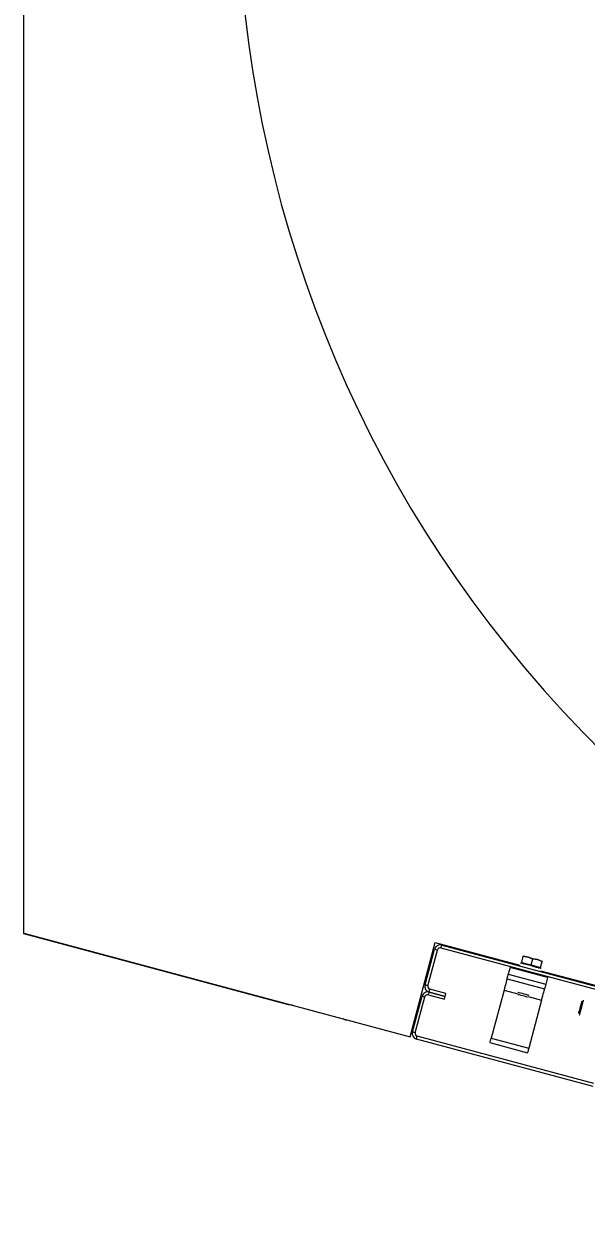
# Model space of a CAD drawing. Extents: x -264205 to -263659, y -1242401 to -1242060.
# Drawn here: x -263909.557 to -263909.282, y -1242123.373 to -1242122.794 of the extents above; entities that cross this region are included whole.
import ezdxf

# ---------------------------------------------------------------- set-up
doc = ezdxf.new("R2010")
doc.units = 0
doc.layers.add('SITUACIA_DSP_2D', color=7, linetype='Continuous')

msp = doc.modelspace()

# ---------------------------------------------------------------- linework, layer by layer
at = {"layer": 'SITUACIA_DSP_2D'}
for p, q in [((-263909.55658, -1242123.23853), (-263909.55658, -1242122.72437)), ((-263909.55658, -1242123.23853), (-263909.36791, -1242123.28908)), ((-263909.55658, -1242123.2388), (-263909.55658, -1242123.23853)), ((-263909.42719, -1242123.27347), (-263909.55658, -1242123.2388)), ((-263909.36791, -1242123.28908), (-263909.35557, -1242123.24302)), ((-263909.36057, -1242123.26378), (-263909.3559, -1242123.24634)), ((-263909.35919, -1242123.26415), (-263909.35452, -1242123.24671)), ((-263909.3559, -1242123.24634), (-263909.35452, -1242123.24671)), ((-263909.35557, -1242123.24302), (-263909.31421, -1242123.2541)), ((-263909.35278, -1242123.24571), (-263909.35241, -1242123.24433)), ((-263909.35278, -1242123.24571), (-263909.26652, -1242123.26882)), ((-263909.35241, -1242123.24433), (-263909.26615, -1242123.26744)), ((-263909.31392, -1242123.25307), (-263909.31393, -1242123.25306)), ((-263909.31366, -1242123.25314), (-263909.31392, -1242123.25307)), ((-263909.31307, -1242123.2533), (-263909.31366, -1242123.25314)), ((-263909.31335, -1242123.25273), (-263909.31256, -1242123.24978)), ((-263909.31335, -1242123.25273), (-263909.30876, -1242123.25396)), ((-263909.3122, -1242123.25353), (-263909.31307, -1242123.2533)), ((-263909.31256, -1242123.24978), (-263909.3125, -1242123.24956)), ((-263909.31017, -1242123.25017), (-263909.31256, -1242123.24978)), ((-263909.31256, -1242123.24978), (-263909.31024, -1242123.25016)), ((-263909.3125, -1242123.24956), (-263909.3125, -1242123.24958)), ((-263909.3111, -1242123.25382), (-263909.3122, -1242123.25353)), ((-263909.31024, -1242123.25016), (-263909.30797, -1242123.25101)), ((-263909.30797, -1242123.25101), (-263909.31017, -1242123.25017)), ((-263909.30876, -1242123.25396), (-263909.30797, -1242123.25101)), ((-263909.30558, -1242123.2514), (-263909.30797, -1242123.25101)), ((-263909.30797, -1242123.25101), (-263909.30565, -1242123.25139)), ((-263909.30565, -1242123.25139), (-263909.30338, -1242123.25224)), ((-263909.30338, -1242123.25224), (-263909.30558, -1242123.2514)), ((-263909.30417, -1242123.25519), (-263909.30338, -1242123.25224)), ((-263909.30338, -1242123.25224), (-263909.30332, -1242123.25201)), ((-263909.30332, -1242123.25201), (-263909.30333, -1242123.25203)), ((-263909.32025, -1242123.25976), (-263909.32015, -1242123.25938)), ((-263909.32015, -1242123.25938), (-263909.32004, -1242123.25897)), ((-263909.32004, -1242123.25897), (-263909.31993, -1242123.25854)), ((-263909.31904, -1242123.25524), (-263909.31993, -1242123.25854)), ((-263909.31993, -1242123.25854), (-263909.30157, -1242123.26346)), ((-263909.30069, -1242123.26015), (-263909.31904, -1242123.25524)), ((-263909.30985, -1242123.25416), (-263909.3111, -1242123.25382)), ((-263909.30854, -1242123.25451), (-263909.30985, -1242123.25416)), ((-263909.30876, -1242123.25396), (-263909.30417, -1242123.25519)), ((-263909.30725, -1242123.25486), (-263909.30854, -1242123.25451)), ((-263909.30607, -1242123.25517), (-263909.30725, -1242123.25486)), ((-263909.30508, -1242123.25544), (-263909.30607, -1242123.25517)), ((-263909.30435, -1242123.25563), (-263909.30508, -1242123.25544)), ((-263909.30393, -1242123.25574), (-263909.30435, -1242123.25563)), ((-263909.30411, -1242123.2568), (-263908.86916, -1242123.37335)), ((-263909.30384, -1242123.25577), (-263909.30393, -1242123.25574)), ((-263909.35919, -1242123.26415), (-263909.36057, -1242123.26378)), ((-263909.3217, -1242123.26517), (-263909.32199, -1242123.26625)), ((-263909.32143, -1242123.26414), (-263909.3217, -1242123.26517)), ((-263909.32117, -1242123.26319), (-263909.32143, -1242123.26414)), ((-263909.32095, -1242123.26236), (-263909.32117, -1242123.26319)), ((-263909.32077, -1242123.26167), (-263909.32095, -1242123.26236)), ((-263909.32063, -1242123.26116), (-263909.32077, -1242123.26167)), ((-263909.32055, -1242123.26085), (-263909.32063, -1242123.26116)), ((-263909.32052, -1242123.26074), (-263909.32055, -1242123.26085)), ((-263909.32052, -1242123.26074), (-263909.32051, -1242123.2607)), ((-263909.32052, -1242123.26074), (-263909.30216, -1242123.26566)), ((-263909.32051, -1242123.2607), (-263909.32047, -1242123.26057)), ((-263909.32047, -1242123.26057), (-263909.32042, -1242123.26037)), ((-263909.32042, -1242123.26037), (-263909.32034, -1242123.2601)), ((-263909.32034, -1242123.2601), (-263909.32025, -1242123.25976)), ((-263909.30206, -1242123.26529), (-263909.30212, -1242123.26549)), ((-263909.30199, -1242123.26501), (-263909.30206, -1242123.26529)), ((-263909.3019, -1242123.26468), (-263909.30199, -1242123.26501)), ((-263909.3018, -1242123.2643), (-263909.3019, -1242123.26468)), ((-263909.30169, -1242123.26389), (-263909.3018, -1242123.2643)), ((-263909.30157, -1242123.26346), (-263909.30169, -1242123.26389)), ((-263909.30069, -1242123.26015), (-263909.30157, -1242123.26346)), ((-263909.36672, -1242123.28672), (-263909.36204, -1242123.26929)), ((-263909.36534, -1242123.28709), (-263909.36067, -1242123.26965)), ((-263909.36204, -1242123.26929), (-263909.36067, -1242123.26965)), ((-263909.35892, -1242123.26865), (-263909.35855, -1242123.26727)), ((-263909.35892, -1242123.26865), (-263909.35112, -1242123.27074)), ((-263909.35855, -1242123.26727), (-263909.35818, -1242123.26589)), ((-263909.35075, -1242123.26936), (-263909.35855, -1242123.26727)), ((-263909.35855, -1242123.26727), (-263909.35075, -1242123.26936)), ((-263909.35038, -1242123.26798), (-263909.35818, -1242123.26589)), ((-263909.35112, -1242123.27074), (-263909.35075, -1242123.26936)), ((-263909.35075, -1242123.26936), (-263909.35038, -1242123.26798)), ((-263909.32199, -1242123.26625), (-263909.32829, -1242123.28974)), ((-263909.32199, -1242123.26625), (-263909.31517, -1242123.26808)), ((-263909.31515, -1242123.26745), (-263909.31532, -1242123.26741)), ((-263909.31467, -1242123.26758), (-263909.31515, -1242123.26745)), ((-263909.3149, -1242123.26854), (-263909.31507, -1242123.26849)), ((-263909.31441, -1242123.26867), (-263909.3149, -1242123.26854)), ((-263909.31394, -1242123.26777), (-263909.31467, -1242123.26758)), ((-263909.31368, -1242123.26887), (-263909.31441, -1242123.26867)), ((-263909.31304, -1242123.26802), (-263909.31394, -1242123.26777)), ((-263909.31282, -1242123.2691), (-263909.31368, -1242123.26887)), ((-263909.31208, -1242123.26827), (-263909.31304, -1242123.26802)), ((-263909.31196, -1242123.26933), (-263909.31282, -1242123.2691)), ((-263909.31119, -1242123.26851), (-263909.31208, -1242123.26827)), ((-263909.31122, -1242123.26953), (-263909.31196, -1242123.26933)), ((-263909.31073, -1242123.26966), (-263909.31122, -1242123.26953)), ((-263909.31045, -1242123.26871), (-263909.31119, -1242123.26851)), ((-263909.31056, -1242123.2697), (-263909.31073, -1242123.26966)), ((-263909.30998, -1242123.26884), (-263909.31045, -1242123.26871)), ((-263909.31027, -1242123.26939), (-263909.30364, -1242123.27117)), ((-263909.30981, -1242123.26888), (-263909.30998, -1242123.26884)), ((-263909.30364, -1242123.27117), (-263909.30335, -1242123.27009)), ((-263909.30335, -1242123.27009), (-263909.30307, -1242123.26906)), ((-263909.30307, -1242123.26906), (-263909.30282, -1242123.26811)), ((-263909.30282, -1242123.26811), (-263909.3026, -1242123.26727)), ((-263909.3026, -1242123.26727), (-263909.30241, -1242123.26659)), ((-263909.30241, -1242123.26659), (-263909.30228, -1242123.26608)), ((-263909.30228, -1242123.26608), (-263909.30219, -1242123.26577)), ((-263909.30219, -1242123.26577), (-263909.30216, -1242123.26566)), ((-263909.30215, -1242123.26562), (-263909.30216, -1242123.26566)), ((-263909.30212, -1242123.26549), (-263909.30215, -1242123.26562)), ((-263909.42577, -1242123.2737), (-263909.42719, -1242123.27347)), ((-263909.42526, -1242123.27372), (-263909.42577, -1242123.2737)), ((-263909.30364, -1242123.27117), (-263909.30993, -1242123.29466)), ((-263909.28539, -1242123.27684), (-263909.28554, -1242123.27741)), ((-263909.28517, -1242123.27604), (-263909.28539, -1242123.27684)), ((-263909.28492, -1242123.2751), (-263909.28517, -1242123.27604)), ((-263909.28466, -1242123.27412), (-263909.28492, -1242123.2751)), ((-263909.28484, -1242123.27755), (-263909.28461, -1242123.27668)), ((-263909.28441, -1242123.2732), (-263909.28466, -1242123.27412)), ((-263909.28461, -1242123.27668), (-263909.28433, -1242123.27565)), ((-263909.28421, -1242123.27245), (-263909.28441, -1242123.2732)), ((-263909.28433, -1242123.27565), (-263909.28404, -1242123.27456)), ((-263909.28408, -1242123.27195), (-263909.28421, -1242123.27245)), ((-263909.28402, -1242123.27175), (-263909.28408, -1242123.27195)), ((-263909.28404, -1242123.27456), (-263909.28375, -1242123.2735)), ((-263909.28402, -1242123.27175), (-263909.28402, -1242123.27175)), ((-263909.28375, -1242123.2735), (-263909.2835, -1242123.27256)), ((-263909.2835, -1242123.27256), (-263909.28331, -1242123.27184)), ((-263909.28331, -1242123.27184), (-263909.28319, -1242123.27139)), ((-263909.28319, -1242123.27139), (-263909.28315, -1242123.27125)), ((-263909.4001, -1242123.28058), (-263909.40055, -1242123.28034)), ((-263909.39875, -1242123.28109), (-263909.4001, -1242123.28058)), ((-263909.28554, -1242123.27741), (-263909.28562, -1242123.27769)), ((-263909.28562, -1242123.27769), (-263909.28562, -1242123.27771)), ((-263909.28512, -1242123.27859), (-263909.2851, -1242123.27853)), ((-263909.2851, -1242123.27853), (-263909.28501, -1242123.27819)), ((-263909.28501, -1242123.27819), (-263909.28484, -1242123.27755)), ((-263909.36534, -1242123.28709), (-263909.36672, -1242123.28672)), ((-263909.3647, -1242123.29021), (-263909.36433, -1242123.28883)), ((-263909.27844, -1242123.31332), (-263909.3647, -1242123.29021)), ((-263909.27807, -1242123.31195), (-263909.36433, -1242123.28883)), ((-263909.32888, -1242123.29194), (-263909.32887, -1242123.2919)), ((-263909.32888, -1242123.29194), (-263909.31052, -1242123.29686)), ((-263909.32887, -1242123.2919), (-263909.32883, -1242123.29177)), ((-263909.32883, -1242123.29177), (-263909.32878, -1242123.29157)), ((-263909.32878, -1242123.29157), (-263909.3287, -1242123.2913)), ((-263909.3287, -1242123.2913), (-263909.32861, -1242123.29096)), ((-263909.32861, -1242123.29096), (-263909.32851, -1242123.29058)), ((-263909.32851, -1242123.29058), (-263909.3284, -1242123.29017)), ((-263909.3284, -1242123.29017), (-263909.32829, -1242123.28974)), ((-263909.32829, -1242123.28974), (-263909.30993, -1242123.29466)), ((-263909.31051, -1242123.29682), (-263909.31052, -1242123.29686)), ((-263909.31048, -1242123.29669), (-263909.31051, -1242123.29682)), ((-263909.31042, -1242123.29649), (-263909.31048, -1242123.29669)), ((-263909.31035, -1242123.29621), (-263909.31042, -1242123.29649)), ((-263909.31026, -1242123.29588), (-263909.31035, -1242123.29621)), ((-263909.31016, -1242123.2955), (-263909.31026, -1242123.29588)), ((-263909.31005, -1242123.29509), (-263909.31016, -1242123.2955)), ((-263909.30993, -1242123.29466), (-263909.31005, -1242123.29509))]:
    msp.add_line(p, q, dxfattribs=at)
for centre, radius, start, end in [((-263908.85358, -1242122.7239), 0.5985, 144.56502, 35.43498), ((-263909.35314, -1242123.24708), 0.00285, 74.99999, 165), ((-263909.35314, -1242123.24708), 0.00143, 74.99999, 165), ((-263909.31238, -1242123.25299), 0.000475, 165, 254.99999), ((-263909.30515, -1242123.25493), 0.000475, 254.99999, 345), ((-263909.35782, -1242123.26452), 0.00285, 165, 254.99999), ((-263909.35782, -1242123.26452), 0.00143, 165, 254.99999), ((-263909.35929, -1242123.27002), 0.00285, 74.99999, 165), ((-263909.35929, -1242123.27002), 0.00143, 74.99999, 165), ((-263909.36396, -1242123.28746), 0.00285, 165, 254.99999), ((-263909.36396, -1242123.28746), 0.00143, 165, 254.99999)]:
    msp.add_arc(centre, radius, start, end, dxfattribs=at)

doc.saveas('drawing.dxf')
